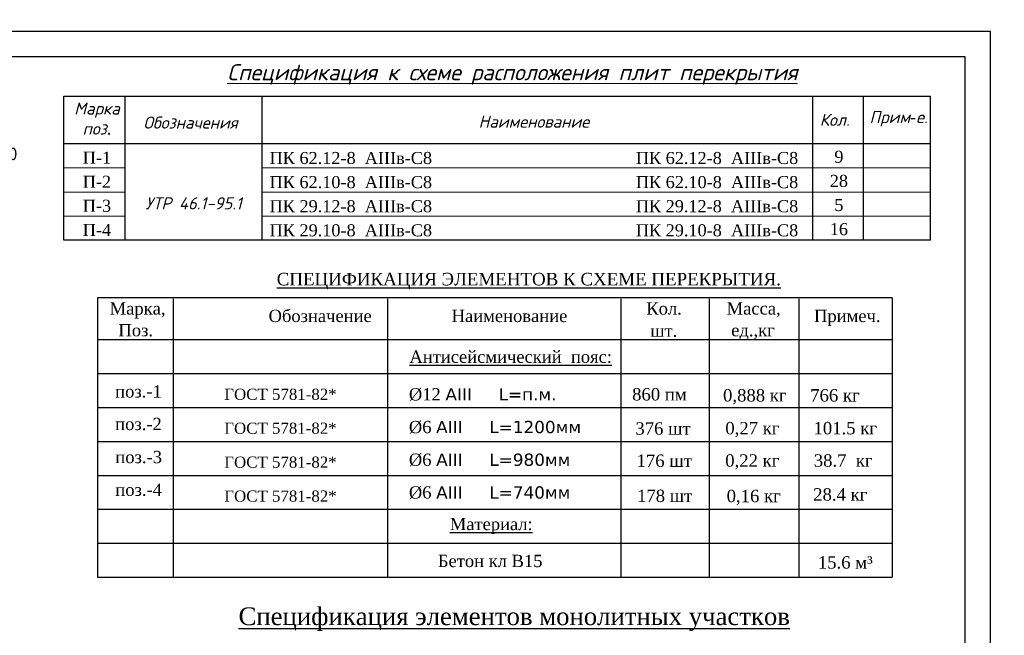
# Model space of a CAD drawing. Header units: millimetres. Extents: x 363306 to 7757304, y 1022887 to 1207196.
# Tile 644 of 656: x 2192372 to 2211769, y 1076772 to 1088906. Entities that reach past the tile are written whole.
import ezdxf

# ---------------------------------------------------------------- set-up
doc = ezdxf.new("R2010")
doc.units = ezdxf.units.MM
for name, color, linetype in [('(002) Рамка', 7, 'Continuous'), ('0 @ 100', 7, 'Continuous'), ('PDF4_Text', 7, 'Continuous')]:
    doc.layers.add(name, color=color, linetype=linetype)
doc.layers.add('ПЛАН', color=250, linetype='Continuous', lineweight=30)
doc.styles.add('PDF ISOCPEUR', font='isocpeur.TTF')
doc.styles.add('Times New Roman', font='times.ttf')
doc.styles.add('WMF-Times New Roman0', font='times.ttf')
doc.styles.add('ГОСТ 2.304', font='isocpeui.ttf')

msp = doc.modelspace()

# ---------------------------------------------------------------- linework, layer by layer
at = {"lineweight": 30}
for p, q in [((2193242.872, 1087396.72, 0), (2210312.266, 1087396.72, 0)), ((2194447.565, 1084557.7, 0), (2194447.565, 1087396.72, 0)), ((2197148.679, 1084557.7, 0), (2197148.679, 1087396.72, 0)), ((2207999.377, 1084557.7, 0), (2207999.377, 1087396.72, 0)), ((2208987.776, 1087396.72, 0), (2208987.776, 1084557.7, 0)), ((2210312.266, 1084557.7, 0), (2210312.266, 1087396.72, 0)), ((2210312.266, 1086458.5, 0), (2193242.872, 1086458.5, 0)), ((2210312.266, 1084557.7, 0), (2193242.872, 1084557.7, 0)), ((2209560.906, 1083426.502, 0), (2193905.55, 1083426.502, 0)), ((2193905.55, 1083426.502, 0), (2193905.55, 1077917.21, 0)), ((2209560.906, 1083426.502, 0), (2209560.906, 1077917.21, 0)), ((2193905.55, 1077917.21, 0), (2209560.906, 1077917.21, 0))]:
    msp.add_line(p, q, dxfattribs=at)
at = {"lineweight": 0}
for p, q in [((2194447.565, 1085983.3, 0), (2193242.872, 1085983.3, 0)), ((2210312.266, 1085983.3, 0), (2197148.679, 1085983.3, 0)), ((2194447.565, 1085508.1, 0), (2193242.872, 1085508.1, 0)), ((2210312.266, 1085508.1, 0), (2197148.679, 1085508.1, 0)), ((2194447.565, 1085032.9, 0), (2193242.872, 1085032.9, 0)), ((2210312.266, 1085032.9, 0), (2197148.679, 1085032.9, 0))]:
    msp.add_line(p, q, dxfattribs=at)
for p, q in [((2193905.55, 1082600.047, 0), (2209560.906, 1082600.047, 0)), ((2193905.55, 1081931.07, 0), (2209560.906, 1081931.07, 0)), ((2193905.55, 1081262.094, 0), (2209560.906, 1081262.094, 0)), ((2193905.55, 1080593.117, 0), (2209560.906, 1080593.117, 0)), ((2193905.55, 1079924.14, 0), (2209560.906, 1079924.14, 0)), ((2193905.55, 1079255.164, 0), (2209560.906, 1079255.164, 0)), ((2193905.55, 1078586.187, 0), (2209560.906, 1078586.187, 0))]:
    msp.add_line(p, q)
at = {"color": 5}
msp.add_lwpolyline([(2169488.103, 1088678.072), (2211488.103, 1088678.072), (2211488.103, 1058978.072), (2169488.103, 1058978.072)], close=True, dxfattribs=at)
at = {"color": 5, "lineweight": 30}
msp.add_lwpolyline([(2171488.103, 1088178.072), (2210988.103, 1088178.072), (2210988.103, 1059478.072), (2171488.103, 1059478.072)], close=True, dxfattribs=at)
at = {"elevation": 0}
for points in [[(2195394.542, 1083402.275), (2195394.542, 1077917.21)], [(2199617.406, 1083402.275), (2199617.406, 1077917.21)], [(2204217.39, 1083402.275), (2204217.39, 1077917.21)], [(2205957.395, 1083402.275), (2205957.395, 1077917.21)], [(2207720.915, 1083402.275), (2207720.915, 1077917.21)]]:
    msp.add_lwpolyline(points, dxfattribs=at)
at = {"layer": 'ПЛАН', "lineweight": 30, "ltscale": 100}
msp.add_line((2193242.872, 1084557.7, 0), (2193242.872, 1087396.72, 0), dxfattribs=at)

# ---------------------------------------------------------------- texts
at = {"layer": '(002) Рамка', "char_height": 220, "width": 5770.73325, "attachment_point": 5, "style": 'WMF-Times New Roman0'}
for insert in [(2197385.013, 1081520.989, 0), (2197385.013, 1080852.012, 0), (2197385.013, 1080183.036, 0), (2197385.013, 1079514.059, 0)]:
    msp.add_mtext('   ГОСТ 5781-82*', dxfattribs=dict(at, insert=insert))
at = {"style": 'Times New Roman'}
for s, height, p in [('Марка,', 241.7814, (2194145.114, 1083094.238, 0)), ('Кол.', 241.7814, (2204716.486, 1083093.283, 0)), ('Масса,', 241.7814, (2206299.288, 1083094.238, 0)), ('Обозначение', 241.78142, (2197274.722, 1082946.644, 0)), ('Наименование', 241.78142, (2200881.405, 1082946.644, 0)), ('Примеч.', 241.7814, (2208020.439, 1082946.644, 0)), ('Поз.', 241.7814, (2194316.941, 1082665.252, 0)), ('шт.', 241.7814, (2204794.421, 1082655.451, 0)), ('ед.,кг', 241.7814, (2206388.745, 1082665.252, 0)), ('%%UАнтисейсмический  пояс:', 241.78142, (2200049.725, 1082142.35, 0)), ('поз.-1', 241.7814, (2194253.633, 1081458.454, 0)), ('860 пм', 243.9354, (2204436.369, 1081400.804, 0)), ('0,888 кг', 243.9354, (2206228.151, 1081380.37, 0)), ('766 кг', 243.9354, (2207945.238, 1081380.254, 0)), ('поз.-2', 241.7814, (2194253.633, 1080817.061, 0)), ('376 шт', 243.9354, (2204500.892, 1080726.51, 0)), ('0,27 кг', 243.9354, (2206272.922, 1080733.006, 0)), ('101.5 кг', 243.9354, (2208009.826, 1080733.006, 0)), ('поз.-3', 241.7814, (2194256.995, 1080165.262, 0)), ('176 шт', 243.9354, (2204524.09, 1080091.472, 0)), ('0,22 кг', 243.9354, (2206271.042, 1080095.932, 0)), ('38.7  кг', 243.9354, (2208014.94, 1080095.932, 0)), ('поз.-4', 241.7814, (2194256.995, 1079520.512, 0)), ('178 шт', 243.9354, (2204533.337, 1079399.399, 0)), ('0,16 кг', 243.9354, (2206299.071, 1079396.116, 0)), ('28.4 кг', 243.9354, (2208003.872, 1079426.955, 0)), ('%%UМатериал:', 241.78142, (2200844.987, 1078845.353, 0)), ('Бетон кл В15', 241.78142, (2200610.89, 1078116.928, 0))]:
    msp.add_text(s, height=height, dxfattribs=at).set_placement(p)
at = {"lineweight": 0, "style": 'Times New Roman'}
for s, insert, char_height, width, attachment_point in [('{\\fISOCPEUR|b0|i0|c204|p34; \\fISOCPEUR|b1|i0|c204|p34;\\P\\fISOCPEUR|b0|i1|c204|p34;\\LСпецификация к схеме расположения плит перекрытия}', (2202079.214, 1088556.983, 0), 316.8, 18068.71728, 2), ('{\\fISOCPEUR|b0|i1|c204|p34;Марка}\\P{\\fISOCPEUR|b0|i1|c204|p34;поз}.', (2193893.832, 1086954.38, 0), 237.6, 1584, 5), ('{\\fISOCPEUR|b0|i1|c204|p34;Обозначения}', (2195738.411, 1086877.42, 0), 237.6, 4752, 5), ('{\\fISOCPEUR|b0|i1|c204|p34;Наименование}', (2202501.259, 1086896.32, 0), 237.6, 4058.79213, 5), ('{\\fISOCPEUR|b0|i1|c204|p34;Кол.}', (2208426.338, 1086932.196, 0), 237.6, 1584, 5), ('{\\fISOCPEUR|b0|i1|c204|p34;Прим}-{\\fISOCPEUR|b0|i1|c204|p34;е.}', (2209685.149, 1086954.485, 0), 237.6, 1584, 5), ('\\pi554.39921;ПК 62.12-8  AIIIв-С8', (2111336.534, 1086177.532, 0), 237.6, 5680.01686, 4), ('\\pi554.39921;ПК 62.12-8  AIIIв-С8 ', (2118550.381, 1086177.532, 0), 237.6, 5680.01686, 4), ('\\pi554.39921;ПК 62.12-8  AIIIв-С8', (2196741.365, 1086177.532, 0), 237.6, 5680.01686, 4), ('\\pi554.39921;ПК 62.12-8  AIIIв-С8 ', (2203955.211, 1086177.532, 0), 237.6, 5680.01686, 4), ('П-1', (2193893.832, 1086186.762, 0), 237.6, 1584, 5), ('9', (2208510.298, 1086201.996, 0), 237.6, 1584, 5), ('\\pi554.39921;ПК 62.10-8  AIIIв-С8', (2111336.534, 1085702.332, 0), 237.6, 5680.01686, 4), ('\\pi554.39921;ПК 62.10-8  AIIIв-С8 ', (2118550.381, 1085702.332, 0), 237.6, 5680.01686, 4), ('\\pi554.39921;ПК 62.10-8  AIIIв-С8', (2196741.365, 1085702.332, 0), 237.6, 5680.01686, 4), ('\\pi554.39921;ПК 62.10-8  AIIIв-С8 ', (2203955.211, 1085702.332, 0), 237.6, 5680.01686, 4), ('П-2', (2193893.832, 1085711.562, 0), 237.6, 1584, 5), ('28', (2208510.298, 1085726.796, 0), 237.6, 1584, 5), ('\\pi554.39921;ПК 29.12-8  AIIIв-С8', (2111336.534, 1085227.132, 0), 237.6, 5680.01686, 4), ('\\pi554.39921;ПК 29.12-8  AIIIв-С8', (2118550.381, 1085227.132, 0), 237.6, 5680.01686, 4), ('\\pi554.39921;ПК 29.12-8  AIIIв-С8', (2196741.365, 1085227.132, 0), 237.6, 5680.01686, 4), ('\\pi554.39921;ПК 29.12-8  AIIIв-С8', (2203955.211, 1085227.132, 0), 237.6, 5680.01686, 4), ('П-3', (2193893.832, 1085236.362, 0), 237.6, 1584, 5), ('{\\fISOCPEUR|b0|i1|c204|p34;УТР 46.1-95.1}', (2195798.991, 1085286.424, 0), 237.6, 5190.88453, 5), ('5', (2208510.298, 1085251.596, 0), 237.6, 1584, 5), ('\\pi554.39921;ПК 29.10-8  AIIIв-С8', (2111336.534, 1084751.932, 0), 237.6, 5680.01686, 4), ('\\pi554.39921;ПК 29.10-8  AIIIв-С8', (2118550.381, 1084751.932, 0), 237.6, 5680.01686, 4), ('\\pi554.39921;ПК 29.10-8  AIIIв-С8', (2196741.365, 1084751.932, 0), 237.6, 5680.01686, 4), ('\\pi554.39921;ПК 29.10-8  AIIIв-С8', (2203955.211, 1084751.932, 0), 237.6, 5680.01686, 4), ('П-4', (2193893.832, 1084761.162, 0), 237.6, 1584, 5), ('16', (2208510.298, 1084776.396, 0), 237.6, 1584, 5)]:
    msp.add_mtext(s, dxfattribs=dict(at, insert=insert, char_height=char_height, width=width, attachment_point=attachment_point))
at = {"style": 'Times New Roman'}
for s, insert, char_height, width, attachment_point in [('{\\LСПЕЦИФИКАЦИЯ ЭЛЕМЕНТОВ К СХЕМЕ ПЕРЕКРЫТИЯ.}', (2197435.515, 1083915.718, 0), 246.84, 15497.02666, 1), ('    %%C12 {\\fVerdana|b0|i0|c204|p34;АIII     L=п.м.}', (2199673.526, 1081517.321, 0), 241.78142, 4916.22217, 4), ('    %%C6 {\\fVerdana|b0|i0|c204|p34;АIII     L=1200мм}', (2199673.526, 1080872.57, 0), 241.78142, 4916.22217, 4), ('    %%C6 {\\fVerdana|b0|i0|c204|p34;АIII     L=980мм}', (2199673.526, 1080227.82, 0), 241.78142, 4916.22217, 4), ('    %%C6 {\\fVerdana|b0|i0|c204|p34;АIII     L=740мм}', (2199673.526, 1079583.069, 0), 241.78142, 4916.22217, 4)]:
    msp.add_mtext(s, dxfattribs=dict(at, insert=insert, char_height=char_height, width=width, attachment_point=attachment_point))
at = {"linetype": 'ByBlock', "lineweight": 0, "insert": (2208095.818, 1078330.721, 0), "char_height": 243.9354, "width": 1603.34749, "attachment_point": 1, "style": 'Times New Roman'}
msp.add_mtext('15.6 м³', dxfattribs=at)
at = {"color": 0, "insert": (2196683.784, 1077321.847, 0), "char_height": 351.80251, "attachment_point": 1, "style": 'Times New Roman'}
msp.add_mtext('{\\H0.9906x;\\LСпецификация элементов монолитных участков \\H1.009x; }', dxfattribs=at)
at = {"layer": '0 @ 100', "color": 7, "insert": (761996.908, 1075986.433), "char_height": 318.940213, "width": 19697.5359, "attachment_point": 4, "style": 'ГОСТ 2.304'}
msp.add_mtext('\\pi5457.36288;{\\fISOCPEUR|b1|i1|c204|p34;Характеристика участка строительства:\\P\\pi0;\\P}Расчетная зимняя температура воздух 15 °С.\\PСкоростной напор ветра   - 38кг/м2.\\PВес снегового покрова    - 50кг/м2.\\PКлассификация зданий по функциональной пожарной опасности - Ф 4.1 \\PКоэффициент надежности по назначению - 0.95\\P\\P^IПроектом разработано подъёмник для мало мобильных граждан населения грузоподъемностью 250 кг. скоростью 0,25 см/с. Двери шахт подъёмника противопожарные с пределом огнестойкости El 30. Подъёмники оборудованы кабинами габаритами 1500х1500 мм, ширина дверей кабины обеспечивает проезд инвалидной коляски. Для экстренных случаев подъёмник оснащен дополнительным аккумулятором и механическим спуском для безопасного спуска пассажира в нулевую отметку. Так же в дверях подъёмника установлены замки датчики которые открываются с ключевыми картами, чтобы открыть двери подъёмника.\\P^IС внешней и внутренней стороны наружных стен предусмотрено обшивка из аквапанелей толщиной 12,5мм с утеплением из минераловатной ваты на кварцевой основе, А =0,040 Вт/мС, толщиной 100мм. (по теплотехническому расчету). Наружная отделка из органическое стекло.\\P^IПодрядчик обязан предоставить заказчику сертификаты соответствия и пожарной безопасности на фасадную систему и все применяемые в данной системе материалы и изделия.\\PКонструкции, изделия и материалы применены по действующим стандартам, ТУ, сертификатам. На путях эвакуации используются отделочные материалы, соответствующие требованиям п. 5.25 ШНК 2.01.02-04.\\PОтделка стен с внутренней стороны окраска водоэмульсионными красками светлых тонов. Во внутренней и наружной отделке использованы современные отделочные материалы используемые на территории Республики Узбекистан.\\P^IКрыша - скатная из металлических профилированных листов с полимерными покрытиями с обеих сторон толщ.0,55мм по металлическим конструкциям.\\P^IПо периметру наружных стен устраивается бетонная отмостка. Бетон кл.В 7,5 шириной 1000 мм, толщиной 50 мм по гравийному основанию толщиной 100 мм -150 мм.\\P^IВсе строительно-монтажные работы вести согласно указаний соответствующих строительных норм и проекта производства работ (П.П.Р.) на основании ШНК 3.01.01 - 03 и КМК 3.01.02 - 00.', dxfattribs=at)
at = {"layer": 'PDF4_Text', "insert": (2190871.783, 1086134.329, 0), "char_height": 249.9996, "attachment_point": 7, "style": 'PDF ISOCPEUR'}
msp.add_mtext('4Ø10А400', dxfattribs=at)

doc.saveas('drawing.dxf')
